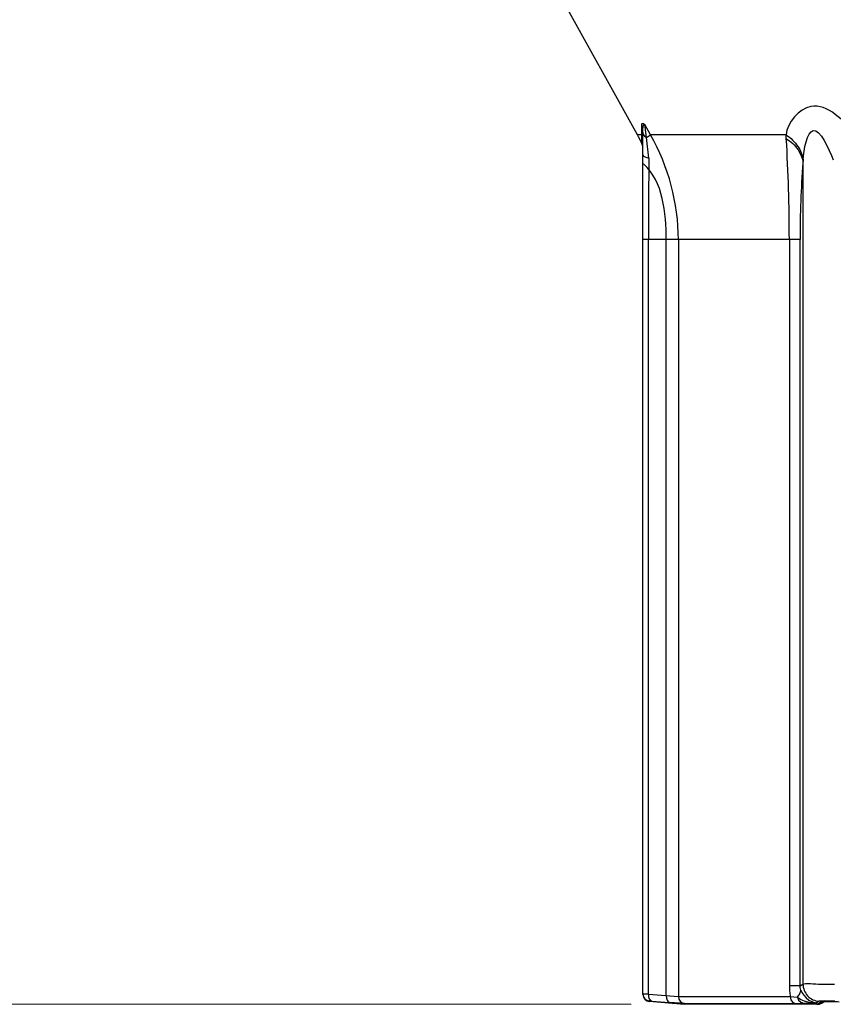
# Paper-space layout 'Sheet' of a CAD drawing. Header units: inches. Extents: x 0.2 to 10.8, y 0.2 to 8.3.
# Tile 368 of 545: x 9.143 to 9.52, y 1.508 to 1.964. Entities that reach past the tile are written whole.
import ezdxf

# ---------------------------------------------------------------- set-up
doc = ezdxf.new("R2010")
doc.units = ezdxf.units.IN
doc.header["$MEASUREMENT"] = 0
doc.layers.get('0').update_dxf_attribs({"lineweight": 5})
doc.styles.add('My Text', font='tahoma.ttf')
doc.dimstyles.new('My Dimension - mm [in] (ANSI)$0', dxfattribs={"dimtxt": 0.12, "dimasz": 0.09842519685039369, "dimexe": 0.125, "dimexo": 0.06299999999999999, "dimgap": 0.03149606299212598, "dimtad": 0, "dimlfac": 250, "dimzin": 4, "dimdsep": 46, "dimtxsty": 'My Text', "dimblk": 'Filled-1', "dimcen": 0.09, "dimclrd": 1, "dimclre": 1, "dimclrt": 1, "dimadec": 1, "dimazin": 1, "dimtfac": 1, "dimtofl": 0, "dimtmove": 0, "dimatfit": 3, "dimfxl": 1, "dimtolj": 1, "dimtzin": 4, "dimlwd": -1, "dimlwe": -1, "dimarcsym": 0})

# ---------------------------------------------------------------- blocks, each defined once
blk = doc.blocks.new('*D12')
at = {"color": 1, "true_color": 0xff0000}
for p, q in [((9.686943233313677, 3.704310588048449), (8.70559147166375, 3.704310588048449)), ((8.83059147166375, 3.605885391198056), (8.83059147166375, 3.470499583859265)), ((8.83059147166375, 1.606466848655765), (8.83059147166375, 1.741852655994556)), ((9.426522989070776, 1.508041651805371), (8.70559147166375, 1.508041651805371))]:
    blk.add_line(p, q, dxfattribs=at)
at = {"layer": 'Defpoints', "color": 0}
for p in [(9.749943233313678, 3.704310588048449), (8.83059147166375, 1.508041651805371), (9.489522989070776, 1.508041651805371)]:
    blk.add_point(p, dxfattribs=at)
at = {"color": 1, "true_color": 0xff0000, "insert": (8.83059147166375, 2.606176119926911), "char_height": 0.12, "attachment_point": 5, "rotation": 90, "style": 'My Text'}
blk.add_mtext('\\A1;549.07 mm [21.617 in]', dxfattribs=at)
blk = doc.blocks.new('Filled-1')

psp = doc.layouts.new('Sheet')

# ---------------------------------------------------------------- linework, layer by layer
at = {"color": 0, "linetype": 'ByBlock', "lineweight": -3}
for p, q in [((9.429405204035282, 1.910749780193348), (9.372988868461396, 2.012527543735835)), ((9.433625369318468, 1.909461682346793), (9.432804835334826, 1.915569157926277)), ((9.43553485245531, 1.910749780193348), (9.432804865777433, 1.915569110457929)), ((9.43141731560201, 1.910749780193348), (9.431388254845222, 1.915192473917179)), ((9.431943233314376, 1.512527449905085), (9.431943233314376, 1.913253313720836)), ((9.431943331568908, 1.911818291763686), (9.432138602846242, 1.910959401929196)), ((9.43141731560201, 1.910749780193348), (9.429405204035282, 1.910749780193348)), ((9.431526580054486, 1.906707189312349), (9.43141731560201, 1.910749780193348)), ((9.431943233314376, 1.908810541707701), (9.431883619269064, 1.909483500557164)), ((9.433625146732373, 1.909461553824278), (9.435534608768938, 1.910749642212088)), ((9.434716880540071, 1.899984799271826), (9.433625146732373, 1.909461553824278)), ((9.498265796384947, 1.910749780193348), (9.43553485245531, 1.910749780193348)), ((9.506063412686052, 1.897797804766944), (9.506063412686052, 1.517387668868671)), ((9.504689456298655, 1.862268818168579), (9.431943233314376, 1.862268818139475)), ((9.434506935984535, 1.512701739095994), (9.434506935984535, 1.862268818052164)), ((9.442740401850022, 1.512072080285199), (9.442740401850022, 1.86226881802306)), ((9.448395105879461, 1.862268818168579), (9.448395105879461, 1.511652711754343)), ((9.499753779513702, 1.862268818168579), (9.499753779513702, 1.516544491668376)), ((9.504689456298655, 1.516544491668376), (9.504689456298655, 1.862268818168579)), ((9.504689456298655, 1.516544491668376), (9.499753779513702, 1.516544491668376)), ((9.504689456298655, 1.516544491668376), (9.506063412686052, 1.517387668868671)), ((9.434506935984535, 1.512701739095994), (9.431943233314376, 1.51277619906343)), ((9.431943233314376, 1.512776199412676), (9.432243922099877, 1.511422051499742)), ((9.434506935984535, 1.512701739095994), (9.448395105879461, 1.511652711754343)), ((9.434864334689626, 1.509339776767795), (9.43486711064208, 1.509588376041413)), ((9.434866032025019, 1.509339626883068), (9.43486711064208, 1.509588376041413)), ((9.436063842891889, 1.509513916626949), (9.43486711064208, 1.509588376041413)), ((9.436063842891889, 1.509513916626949), (9.444298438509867, 1.508884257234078)), ((9.448395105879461, 1.511652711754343), (9.500150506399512, 1.511652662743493)), ((9.500150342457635, 1.511652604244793), (9.503601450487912, 1.511385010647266)), ((9.51426162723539, 1.509537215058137), (9.513531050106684, 1.509418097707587)), ((9.515852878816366, 1.509577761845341), (9.51426162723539, 1.509537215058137)), ((9.518117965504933, 1.509537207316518), (9.515852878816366, 1.509577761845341)), ((9.520821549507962, 1.50941809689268), (9.518117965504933, 1.509537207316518)), ((9.445594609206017, 1.508400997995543), (9.434864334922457, 1.509339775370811)), ((9.451247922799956, 1.508464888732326), (9.444298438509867, 1.508884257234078)), ((9.445594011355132, 1.508401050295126), (9.445596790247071, 1.508543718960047)), ((9.445594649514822, 1.508401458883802), (9.446483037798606, 1.508503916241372)), ((9.447162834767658, 1.508455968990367), (9.445596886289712, 1.508549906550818)), ((9.445913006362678, 1.508538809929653), (9.451078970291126, 1.508138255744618)), ((9.452100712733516, 1.508051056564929), (9.451074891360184, 1.508138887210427)), ((9.451247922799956, 1.508464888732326), (9.502455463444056, 1.508464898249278)), ((9.512752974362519, 1.508035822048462), (9.452100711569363, 1.508051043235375)), ((9.452426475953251, 1.508035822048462), (9.4521436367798, 1.508047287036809)), ((9.502455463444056, 1.508464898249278), (9.50628136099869, 1.508552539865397)), ((9.50628136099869, 1.508552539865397), (9.510445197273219, 1.508680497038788)), ((9.510445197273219, 1.508680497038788), (9.51238268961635, 1.508720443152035)), ((9.513531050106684, 1.509418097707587), (9.51238268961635, 1.508720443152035)), ((9.512486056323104, 1.508051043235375), (9.512746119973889, 1.50803583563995)), ((9.513815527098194, 1.508831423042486), (9.51448611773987, 1.509242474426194)), ((9.514370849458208, 1.509171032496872), (9.514486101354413, 1.509242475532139)), ((9.514742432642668, 1.508565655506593), (9.516125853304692, 1.509384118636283)), ((9.515641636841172, 1.509353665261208), (9.516997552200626, 1.509405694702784)), ((9.516997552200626, 1.509405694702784), (9.517832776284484, 1.509405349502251)), ((9.517106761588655, 1.509424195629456), (9.521984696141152, 1.509271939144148)), ((9.517832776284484, 1.509405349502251), (9.522782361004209, 1.509231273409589))]:
    psp.add_line(p, q, dxfattribs=at)
for points in [[(9.431388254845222, 1.915192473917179), (9.431410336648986, 1.915529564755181), (9.431475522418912, 1.915772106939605), (9.431575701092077, 1.915932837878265), (9.43170320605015, 1.916023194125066), (9.431850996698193, 1.916054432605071), (9.43201383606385, 1.916036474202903), (9.432186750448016, 1.915977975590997), (9.432366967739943, 1.91588604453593), (9.432566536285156, 1.915755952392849), (9.432804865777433, 1.915569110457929)], [(9.431943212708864, 1.913253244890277), (9.431957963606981, 1.913775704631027), (9.431998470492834, 1.914210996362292), (9.43205991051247, 1.914568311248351), (9.432137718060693, 1.914856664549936), (9.432227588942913, 1.915084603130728), (9.432326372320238, 1.91526029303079), (9.432431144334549, 1.915390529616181), (9.432540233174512, 1.915482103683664), (9.432660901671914, 1.915542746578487), (9.432804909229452, 1.915568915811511)], [(9.431943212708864, 1.913253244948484), (9.431880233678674, 1.913927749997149), (9.431693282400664, 1.914581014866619), (9.431388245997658, 1.915192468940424)], [(9.432138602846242, 1.910959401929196), (9.432711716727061, 1.910156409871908), (9.433625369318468, 1.909461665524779)], [(9.431883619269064, 1.909483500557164), (9.431706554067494, 1.910136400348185), (9.43141731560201, 1.910749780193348)], [(9.431943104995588, 1.901319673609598), (9.432275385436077, 1.900800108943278), (9.433235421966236, 1.900338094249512), (9.434716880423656, 1.899984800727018)], [(9.505041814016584, 1.514631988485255), (9.5048553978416, 1.515191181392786), (9.504729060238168, 1.515837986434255), (9.504689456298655, 1.516544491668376)], [(9.505041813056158, 1.514631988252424), (9.505610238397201, 1.513442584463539), (9.506413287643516, 1.512213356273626), (9.507480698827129, 1.511025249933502), (9.508844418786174, 1.509962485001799), (9.510499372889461, 1.509147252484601), (9.51238270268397, 1.50872044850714)], [(9.432243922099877, 1.511422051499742), (9.432784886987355, 1.510613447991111), (9.433729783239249, 1.509905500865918), (9.434867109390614, 1.509588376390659)], [(9.434506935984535, 1.512701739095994), (9.434574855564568, 1.511524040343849), (9.434891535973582, 1.510512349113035), (9.435412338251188, 1.509809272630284), (9.43606385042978, 1.509513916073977)], [(9.442740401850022, 1.512072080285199), (9.44280957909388, 1.510895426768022), (9.443126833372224, 1.509884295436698), (9.443647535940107, 1.509180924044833), (9.444298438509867, 1.508884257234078)], [(9.448395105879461, 1.511652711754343), (9.44860759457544, 1.510492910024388), (9.449216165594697, 1.509490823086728), (9.450138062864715, 1.508782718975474), (9.451247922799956, 1.508464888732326)], [(9.500150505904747, 1.511652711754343), (9.500453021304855, 1.510133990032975), (9.501288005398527, 1.508979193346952), (9.502455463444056, 1.508464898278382)], [(9.503602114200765, 1.511388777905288), (9.504057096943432, 1.510015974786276), (9.505016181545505, 1.509001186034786), (9.506281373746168, 1.508552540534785)], [(9.503602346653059, 1.511386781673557), (9.503980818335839, 1.511067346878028), (9.504457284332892, 1.510693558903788), (9.505056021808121, 1.510290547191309), (9.505773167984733, 1.509914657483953), (9.506603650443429, 1.509582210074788), (9.507491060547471, 1.509315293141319), (9.508354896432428, 1.509121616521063), (9.509149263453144, 1.50898737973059), (9.509872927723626, 1.50889178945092), (9.510531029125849, 1.508823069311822), (9.511127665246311, 1.508775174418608), (9.511709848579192, 1.508741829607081), (9.5123827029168, 1.5087204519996)], [(9.517106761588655, 1.509424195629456), (9.515292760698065, 1.509377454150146), (9.51448611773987, 1.509242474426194)]]:
    psp.add_lwpolyline(points, dxfattribs=at)
for centre, radius, start, end in [((9.341943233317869, 1.862268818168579), 0.1, 26.38436632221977, 29.00000010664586), ((9.427943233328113, 1.904930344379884), 0.004000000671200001, 8.712826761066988e-05, 26.38436632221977), ((8.684136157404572, 1.861236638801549), 0.8156182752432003, 0.07250866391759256, 3.358445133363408), ((12.92080865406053, 1.861710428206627), 3.486301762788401, 179.3709637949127, 179.9908231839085), ((9.950870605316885, 1.862805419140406), 0.4461814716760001, 175.5018817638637, 180.0689068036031), ((9.435143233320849, 1.512527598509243), 0.003200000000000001, 180, 265.0000000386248), ((9.512752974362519, 1.512035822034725), 0.004000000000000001, 270, 299.8255997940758)]:
    psp.add_arc(centre, radius, start, end, dxfattribs=at)
for points, knots in [([(9.530871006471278, 1.910749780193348), (9.52514153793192, 1.916773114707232), (9.512103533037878, 1.931602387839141), (9.49873851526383, 1.916520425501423), (9.498265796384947, 1.910749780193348)], [0, 0, 0, 0, 0.589452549, 1, 1, 1, 1]), ([(9.506115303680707, 1.899114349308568), (9.50634065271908, 1.903920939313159), (9.510196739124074, 1.92154666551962), (9.518092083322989, 1.904235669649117), (9.520106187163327, 1.899114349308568)], [0, 0, 0, 0, 0.4664920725, 1, 1, 1, 1]), ([(9.498265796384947, 1.910749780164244), (9.500357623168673, 1.909295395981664), (9.503935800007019, 1.905950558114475), (9.50585245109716, 1.901335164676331), (9.506115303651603, 1.899114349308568)], [0, 0, 0, 0, 0.5325479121, 1, 1, 1, 1]), ([(9.498353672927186, 1.909017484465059), (9.498335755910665, 1.90930915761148), (9.4983031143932, 1.909886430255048), (9.49827692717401, 1.910464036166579), (9.498265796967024, 1.910749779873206)], [0, 0, 0, 0, 0.5054157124, 1, 1, 1, 1]), ([(9.49835367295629, 1.909017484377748), (9.500433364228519, 1.907637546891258), (9.50399316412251, 1.904461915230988), (9.505859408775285, 1.89994391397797), (9.506063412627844, 1.89779780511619)], [0, 0, 0, 0, 0.5365550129, 1, 1, 1, 1]), ([(9.506115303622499, 1.899114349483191), (9.506104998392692, 1.89889728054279), (9.506086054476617, 1.898458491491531), (9.506070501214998, 1.898019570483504), (9.506063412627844, 1.897797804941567)], [0, 0, 0, 0, 0.4948025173, 1, 1, 1, 1]), ([(9.499753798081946, 1.516544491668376), (9.499753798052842, 1.515718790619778), (9.499820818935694, 1.514080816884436), (9.500019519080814, 1.51245364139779), (9.500150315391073, 1.511652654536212)], [0, 0, 0, 0, 0.5043075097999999, 1, 1, 1, 1]), ([(9.50360238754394, 1.511386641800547), (9.504022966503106, 1.511907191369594), (9.504702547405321, 1.51290946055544), (9.505034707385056, 1.514101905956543), (9.50504181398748, 1.51463198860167)], [0, 0, 0, 0, 0.5579863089, 1, 1, 1, 1]), ([(9.506063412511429, 1.517387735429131), (9.507534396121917, 1.517851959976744), (9.512526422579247, 1.517236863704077), (9.517302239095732, 1.517479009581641), (9.52060803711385, 1.517387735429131)], [0, 0, 0, 0, 0.3180698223, 1, 1, 1, 1]), ([(9.506063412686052, 1.517387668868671), (9.50607279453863, 1.515430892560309), (9.507641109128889, 1.511381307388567), (9.511581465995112, 1.509550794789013), (9.51353111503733, 1.509418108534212)], [0, 0, 0, 0, 0.500337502, 1, 1, 1, 1]), ([(9.512750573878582, 1.50804121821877), (9.512706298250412, 1.508041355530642), (9.51261805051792, 1.508043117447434), (9.512529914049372, 1.508047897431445), (9.512486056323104, 1.508051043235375)], [0, 0, 0, 0, 0.5017307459, 1, 1, 1, 1]), ([(9.512486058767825, 1.508051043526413), (9.51270853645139, 1.508177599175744), (9.513153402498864, 1.508434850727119), (9.513594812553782, 1.508697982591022), (9.513815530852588, 1.508831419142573)], [0, 0, 0, 0, 0.49808906, 1, 1, 1, 1]), ([(9.51309422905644, 1.508055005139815), (9.513036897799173, 1.50805024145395), (9.512922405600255, 1.508043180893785), (9.51280771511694, 1.508041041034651), (9.512750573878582, 1.50804121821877)], [0, 0, 0, 0, 0.501688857, 1, 1, 1, 1]), ([(9.513614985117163, 1.508132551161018), (9.513528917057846, 1.508113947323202), (9.513356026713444, 1.508082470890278), (9.513181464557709, 1.508062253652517), (9.51309422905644, 1.508055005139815)], [0, 0, 0, 0, 0.50147963, 1, 1, 1, 1]), ([(9.513875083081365, 1.508197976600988), (9.513832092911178, 1.508185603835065), (9.513745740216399, 1.508162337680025), (9.513658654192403, 1.508141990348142), (9.513614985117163, 1.508132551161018)], [0, 0, 0, 0, 0.5003224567, 1, 1, 1, 1]), ([(9.514741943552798, 1.508566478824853), (9.514605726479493, 1.508488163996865), (9.51432365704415, 1.508347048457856), (9.514026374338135, 1.508241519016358), (9.513875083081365, 1.508197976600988)], [0, 0, 0, 0, 0.4995114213, 1, 1, 1, 1]), ([(9.514485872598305, 1.509242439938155), (9.514687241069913, 1.509228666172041), (9.51509673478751, 1.509233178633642), (9.515500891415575, 1.509299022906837), (9.515700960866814, 1.509347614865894)], [0, 0, 0, 0, 0.4950373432, 1, 1, 1, 1])]:
    psp.add_open_spline(points, degree=3, knots=knots, dxfattribs=at)
for points in [[(9.448395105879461, 1.862268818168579), (9.448394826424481, 1.87898803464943), (9.44379416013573, 1.896213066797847), (9.43553485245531, 1.910749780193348)], [(9.442740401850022, 1.86226881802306), (9.44273998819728, 1.87445118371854), (9.441325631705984, 1.889121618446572), (9.432286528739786, 1.897288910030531)]]:
    psp.add_open_spline(points, degree=3, dxfattribs=at)

# ---------------------------------------------------------------- dimensions: what is measured, and where the dimension line sits
dim = psp.add_linear_dim(base=(8.83059147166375, 1.508041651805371), p1=(9.749943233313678, 3.704310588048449), p2=(9.489522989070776, 1.508041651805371), angle=90, dimstyle='My Dimension - mm [in] (ANSI)$0', override={"dimpost": ' mm'})
dim.commit()
dim.dimension.update_dxf_attribs({"geometry": '*D12', "text_midpoint": (8.83059147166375, 2.606176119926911)})

doc.saveas('drawing.dxf')
